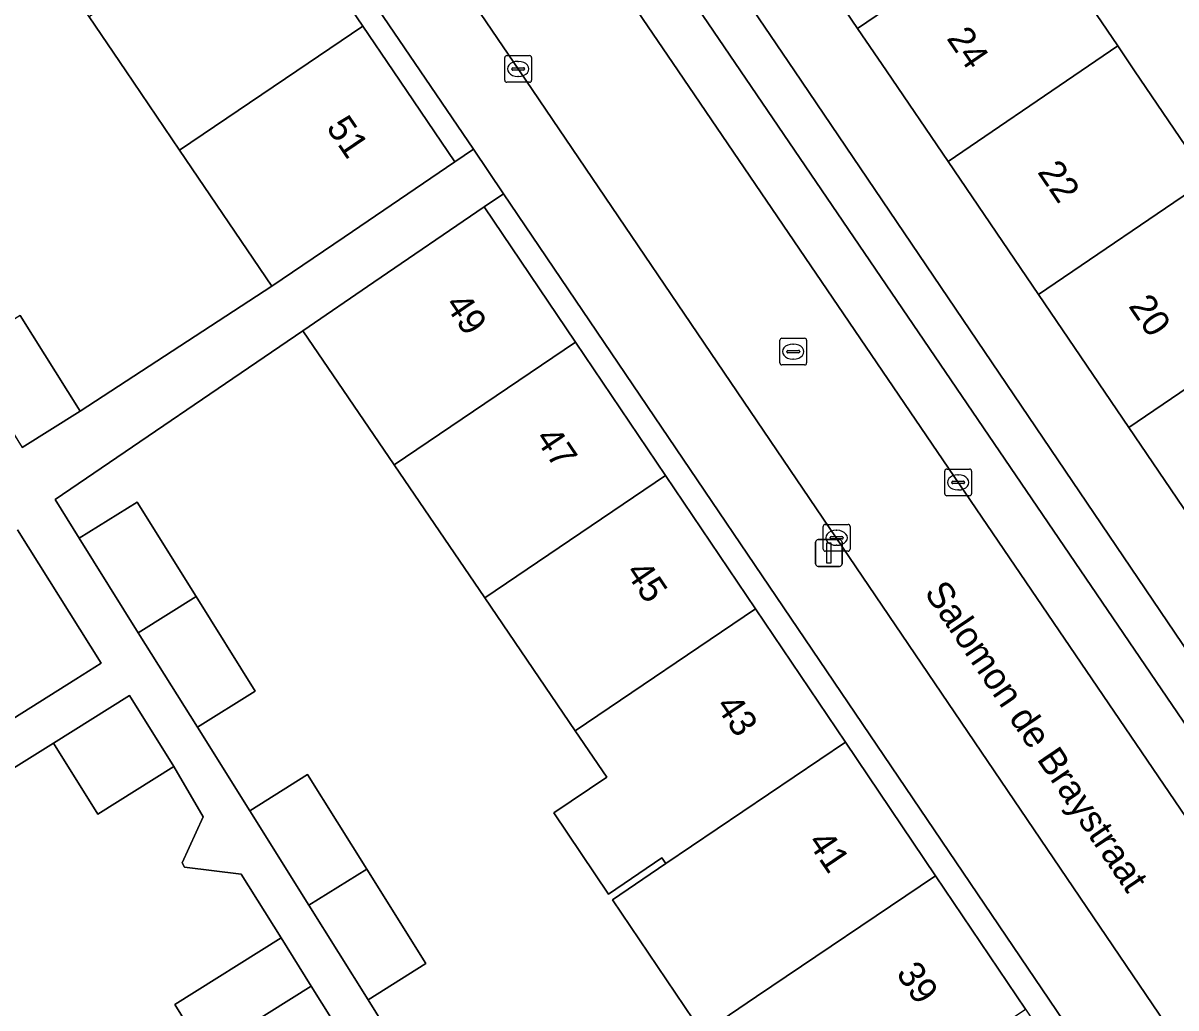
# Model space of a CAD drawing. Extents: x 159664 to 160323, y 385312 to 386115.
# Drawn here: x 159997.86 to 160040.95, y 385964.99 to 386001.78 of the extents above; entities that cross this region are included whole.
import ezdxf

# ---------------------------------------------------------------- set-up
doc = ezdxf.new("R2010")
doc.units = 0
for name, color, linetype in [('IMGEO_Erf', 7, 'Continuous'), ('IMGEO_Kolk', 7, 'Continuous'), ('IMGEO_Lichtmast', 7, 'Continuous'), ('IMGEO_Openbare_ruimte_label', 7, 'Continuous'), ('IMGEO_Pand', 7, 'Continuous'), ('IMGEO_Pand_nummerreeks', 7, 'Continuous'), ('IMGEO_Parkeervlak_open', 7, 'Continuous'), ('IMGEO_Rijbaan_lokaal_open', 7, 'Continuous'), ('IMGEO_Rioolput', 7, 'Continuous'), ('IMGEO_Voetpad_open', 7, 'Continuous')]:
    doc.layers.add(name, color=color, linetype=linetype)

msp = doc.modelspace()

# ---------------------------------------------------------------- linework, layer by layer
at = {"layer": 'IMGEO_Erf'}
for points in [[(160022.297, 386033.623), (160022.457, 386033.373), (160020.607, 386031.976), (160020.277, 386032.137), (160018.415, 386030.873), (160020.192, 386028.26), (160021.421, 386029.095), (160023.107, 386026.615), (160021.878, 386025.779), (160025.257, 386020.808), (160027.407, 386022.27), (160030.786, 386017.3), (160034.165, 386012.33), (160032.015, 386010.868), (160035.393, 386005.899), (160038.772, 386000.928), (160039.403, 386000), (160042.151, 385995.958)], [(159997.756, 385990.861), (159999.99, 385987.286), (160007.158, 385991.953), (160003.706, 385997.039), (160001.696, 386000), (160000.33, 386002.012), (160000, 386002.498), (159996.955, 386006.984)], [(160023.247, 385964.053), (160019.884, 385969.035), (160021.883, 385970.384), (160021.738, 385970.596), (160019.74, 385969.248), (160017.695, 385972.277), (160019.679, 385973.616), (160018.497, 385975.35), (160015.112, 385980.315), (160011.726, 385985.28), (160008.309, 385990.292), (159999.055, 385983.981), (159999.957, 385982.539), (160002.119, 385983.892), (160004.327, 385980.362), (160006.536, 385976.832), (160004.374, 385975.48), (160006.331, 385972.357), (160008.492, 385973.711), (160010.704, 385970.183), (160012.916, 385966.656), (160010.756, 385965.301), (160012.706, 385962.171)], [(159983.333, 385966.903), (159999.836, 385977.277), (160000.776, 385977.867), (159997.649, 385982.853)], [(160004.654, 385963.317), (160003.525, 385965.124), (160007.502, 385967.611), (160006.012, 385969.995), (160003.888, 385970.254), (160003.803, 385970.42), (160004.593, 385972.135), (160003.496, 385974.016), (160000.652, 385972.238), (159998.995, 385974.89), (159987.5, 385967.716)]]:
    msp.add_lwpolyline(points, dxfattribs=at)
for points in [[(159990.855, 386032.064), (159990.22, 386031.631), (159993.681, 386026.533), (159997.056, 386021.56), (160000, 386017.224), (160000.432, 386016.588), (160003.807, 386011.616), (160007.182, 386006.644), (160010.558, 386001.671), (160011.692, 386000), (160014.001, 385996.599), (160014.692, 385997.067), (160012.705, 386000), (160000, 386018.644)], [(160025.672, 386006.556), (160022.293, 386011.526), (160018.914, 386016.496), (160015.536, 386021.466), (160012.072, 386026.561), (160009.746, 386024.944), (160026.687, 386000), (160043.632, 385974.981), (160046.029, 385976.611), (160042.566, 385981.705), (160039.187, 385986.675), (160035.809, 385991.645), (160032.43, 385996.616), (160030.129, 386000), (160029.051, 386001.586)], [(160015.814, 385995.41), (160015.093, 385994.918), (160018.509, 385989.859), (160021.871, 385984.878), (160025.234, 385979.897), (160028.596, 385974.916), (160031.959, 385969.934), (160035.322, 385964.953), (160038.685, 385959.972), (160042.048, 385954.991), (160045.41, 385950.01), (160048.826, 385944.95), (160049.629, 385945.494)]]:
    msp.add_lwpolyline(points, close=True, dxfattribs=at)
at = {"layer": 'IMGEO_Kolk'}
for p, q in [((160015.862, 385999.645), (160015.862, 386000.497)), ((160015.937, 386000.571), (160016.789, 386000.571)), ((160016.863, 386000.497), (160016.863, 385999.645)), ((160016.121, 386000.065), (160016.121, 386000.077)), ((160016.559, 386000.028), (160016.161, 386000.028)), ((160016.164, 386000.114), (160016.562, 386000.114)), ((160016.35, 386000.351), (160016.375, 386000.351)), ((160016.605, 386000.077), (160016.605, 386000.065)), ((160016.789, 385999.571), (160015.937, 385999.571)), ((160016.373, 385999.791), (160016.348, 385999.791)), ((160032.307, 385984.198), (160032.307, 385985.05)), ((160032.382, 385985.124), (160033.234, 385985.124)), ((160032.795, 385984.904), (160032.82, 385984.904)), ((160033.308, 385985.05), (160033.308, 385984.198)), ((160032.566, 385984.618), (160032.566, 385984.63)), ((160033.004, 385984.581), (160032.606, 385984.581)), ((160032.609, 385984.667), (160033.007, 385984.667)), ((160033.05, 385984.63), (160033.05, 385984.618)), ((160033.234, 385984.124), (160032.382, 385984.124)), ((160032.818, 385984.344), (160032.793, 385984.344)), ((160027.764, 385982.13), (160027.764, 385982.982)), ((160027.839, 385983.056), (160028.691, 385983.056)), ((160028.252, 385982.836), (160028.277, 385982.836)), ((160028.765, 385982.982), (160028.765, 385982.13)), ((160028.023, 385982.55), (160028.023, 385982.562)), ((160028.461, 385982.513), (160028.063, 385982.513)), ((160028.066, 385982.599), (160028.464, 385982.599)), ((160028.507, 385982.562), (160028.507, 385982.55)), ((160028.691, 385982.056), (160027.839, 385982.056)), ((160028.275, 385982.276), (160028.25, 385982.276))]:
    msp.add_line(p, q, dxfattribs=at)
for points in [[(160015.862, 385999.645), (160015.862, 386000.497)], [(160015.937, 386000.571), (160016.789, 386000.571)], [(160016.863, 386000.497), (160016.863, 385999.645)], [(160016.789, 385999.571), (160015.937, 385999.571)], [(160032.307, 385984.198), (160032.307, 385985.05)], [(160032.382, 385985.124), (160033.234, 385985.124)], [(160033.308, 385985.05), (160033.308, 385984.198)], [(160033.234, 385984.124), (160032.382, 385984.124)], [(160027.764, 385982.13), (160027.764, 385982.982)], [(160027.839, 385983.056), (160028.691, 385983.056)], [(160028.765, 385982.982), (160028.765, 385982.13)], [(160028.691, 385982.056), (160027.839, 385982.056)]]:
    msp.add_lwpolyline(points, dxfattribs=at)
for centre, radius, start, end in [((160015.939, 386000.495), 0.0765, 91.552, 178.448), ((160015.939, 386000.495), 0.0765, 91.552, 178.448), ((160016.787, 386000.495), 0.0765, 1.552, 88.448), ((160016.787, 386000.495), 0.0765, 1.552, 88.448), ((160016.161, 386000.074), 0.0403, 85.8775, 175.7526), ((160016.158, 386000.064), 0.0366, 178.938, 274.7102), ((160016.562, 386000.071), 0.043, 264.8664, 352.4533), ((160016.566, 386000.076), 0.0386, 1.7309, 96.639), ((160015.939, 385999.647), 0.0765, 181.552, 268.448), ((160015.939, 385999.647), 0.0765, 181.552, 268.448), ((160016.787, 385999.647), 0.0765, 271.552, 358.448), ((160016.787, 385999.647), 0.0765, 271.552, 358.448), ((160032.384, 385985.048), 0.0765, 91.552, 178.448), ((160032.384, 385985.048), 0.0765, 91.552, 178.448), ((160033.232, 385985.048), 0.0765, 1.552, 88.448), ((160033.232, 385985.048), 0.0765, 1.552, 88.448), ((160032.606, 385984.627), 0.0403, 85.8775, 175.7526), ((160032.603, 385984.617), 0.0366, 178.938, 274.7102), ((160033.007, 385984.624), 0.043, 264.8664, 352.4533), ((160033.011, 385984.629), 0.0386, 1.7309, 96.639), ((160032.384, 385984.2), 0.0765, 181.552, 268.448), ((160032.384, 385984.2), 0.0765, 181.552, 268.448), ((160033.232, 385984.2), 0.0765, 271.552, 358.448), ((160033.232, 385984.2), 0.0765, 271.552, 358.448), ((160027.841, 385982.98), 0.0765, 91.552, 178.448), ((160027.841, 385982.98), 0.0765, 91.552, 178.448), ((160028.689, 385982.98), 0.0765, 1.552, 88.448), ((160028.689, 385982.98), 0.0765, 1.552, 88.448), ((160028.063, 385982.559), 0.0403, 85.8775, 175.7526), ((160028.06, 385982.549), 0.0366, 178.938, 274.7102), ((160028.464, 385982.556), 0.043, 264.8664, 352.4533), ((160028.468, 385982.561), 0.0386, 1.7309, 96.639), ((160027.841, 385982.132), 0.0765, 181.552, 268.448), ((160027.841, 385982.132), 0.0765, 181.552, 268.448), ((160028.689, 385982.132), 0.0765, 271.552, 358.448), ((160028.689, 385982.132), 0.0765, 271.552, 358.448)]:
    msp.add_arc(centre, radius, start, end, dxfattribs=at)
for centre, major_axis, ratio, start_param, end_param in [((160016.349, 386000.071), (-0.387, 0.002), 0.722429, 4.712389, 7.853982), ((160016.374, 386000.071), (-0.39, 0.002), 0.717154, 1.570796, 4.712389), ((160032.794, 385984.624), (-0.387, 0.002), 0.722429, 4.712389, 7.853982), ((160032.819, 385984.624), (-0.39, 0.002), 0.717154, 1.570796, 4.712389), ((160028.251, 385982.556), (-0.387, 0.002), 0.722429, 4.712389, 7.853982), ((160028.276, 385982.556), (-0.39, 0.002), 0.717154, 1.570796, 4.712389)]:
    msp.add_ellipse(centre, major_axis=major_axis, ratio=ratio, start_param=start_param, end_param=end_param, dxfattribs=at)
at = {"layer": 'IMGEO_Lichtmast'}
for p, q in [((160027.48, 385981.587), (160027.48, 385982.387)), ((160027.48, 385982.387), (160027.48, 385981.587)), ((160027.58, 385982.487), (160028.37, 385982.487)), ((160028.37, 385982.487), (160027.58, 385982.487)), ((160028.47, 385982.387), (160028.47, 385981.587)), ((160028.47, 385981.587), (160028.47, 385982.387)), ((160028.37, 385981.487), (160027.58, 385981.487)), ((160027.58, 385981.487), (160028.37, 385981.487))]:
    msp.add_line(p, q, dxfattribs=at)
msp.add_lwpolyline([(160027.9, 385982.362), (160028.05, 385982.362), (160028.05, 385981.612), (160027.9, 385981.612), (160027.9, 385982.362)], dxfattribs=at)
for centre, start, end in [((160027.58, 385982.387), 90, 180), ((160027.58, 385982.387), 90, 180), ((160028.37, 385982.387), 0, 90), ((160028.37, 385982.387), 360, 90), ((160027.58, 385981.587), 180, 270), ((160027.58, 385981.587), 180, 270), ((160028.37, 385981.587), 270, 0), ((160028.37, 385981.587), 270, 0)]:
    msp.add_arc(centre, 0.1, start, end, dxfattribs=at)
at = {"layer": 'IMGEO_Pand'}
for points in [[(160025.672, 386006.556), (160029.051, 386001.586), (160035.393, 386005.899), (160032.015, 386010.868)], [(160010.558, 386001.671), (160007.182, 386006.644), (160000.33, 386002.012), (160001.696, 386000), (160003.706, 385997.039), (160008.085, 386000)], [(160038.772, 386000.928), (160035.393, 386005.899), (160029.051, 386001.586), (160030.129, 386000), (160032.43, 385996.616), (160037.407, 386000)], [(160008.085, 386000), (160003.706, 385997.039), (160007.158, 385991.953), (160009.865, 385993.791), (160014.001, 385996.599), (160011.692, 386000), (160010.558, 386001.671)], [(160037.407, 386000), (160032.43, 385996.616), (160035.809, 385991.645), (160042.151, 385995.958), (160039.403, 386000), (160038.772, 386000.928)], [(160048.279, 385992.857), (160044.899, 385997.827), (160042.151, 385995.958), (160035.809, 385991.645), (160039.187, 385986.675), (160045.53, 385990.988)], [(160018.509, 385989.859), (160015.093, 385994.918), (160010.963, 385992.102), (160008.309, 385990.292), (160011.726, 385985.28)], [(160048.279, 385992.857), (160045.53, 385990.988), (160039.187, 385986.675), (160042.566, 385981.705), (160048.909, 385986.018), (160051.874, 385988.034), (160048.495, 385993.004)], [(159999.99, 385987.286), (159997.756, 385990.861), (159995.593, 385989.509), (159997.828, 385985.934)], [(160011.726, 385985.28), (160015.112, 385980.315), (160021.871, 385984.878), (160018.509, 385989.859)], [(160025.234, 385979.897), (160021.871, 385984.878), (160015.112, 385980.315), (160018.497, 385975.35)], [(160004.327, 385980.362), (160002.119, 385983.892), (159999.957, 385982.539), (160002.166, 385979.01)], [(160002.166, 385979.01), (160004.374, 385975.48), (160006.536, 385976.832), (160004.327, 385980.362)], [(160025.234, 385979.897), (160018.497, 385975.35), (160019.679, 385973.616), (160017.695, 385972.277), (160019.74, 385969.248), (160021.738, 385970.596), (160021.883, 385970.384), (160028.596, 385974.916)], [(160003.496, 385974.016), (160001.839, 385976.668), (159998.995, 385974.89), (160000.652, 385972.238)], [(160025.269, 385965.418), (160031.959, 385969.934), (160028.596, 385974.916), (160021.883, 385970.384), (160019.884, 385969.035), (160023.247, 385964.053)], [(160010.704, 385970.183), (160008.492, 385973.711), (160006.331, 385972.357), (160008.543, 385968.829)], [(160008.543, 385968.829), (160010.756, 385965.301), (160012.916, 385966.656), (160010.704, 385970.183)], [(160031.959, 385969.934), (160025.269, 385965.418), (160023.247, 385964.053), (160026.61, 385959.071), (160028.655, 385960.452), (160035.322, 385964.953)], [(160008.631, 385965.804), (160007.502, 385967.611), (160003.525, 385965.124), (160004.654, 385963.317)], [(160004.654, 385963.317), (160005.784, 385961.51), (160009.761, 385963.997), (160008.631, 385965.804)]]:
    msp.add_lwpolyline(points, close=True, dxfattribs=at)
at = {"layer": 'IMGEO_Parkeervlak_open'}
msp.add_lwpolyline([(160064.211, 385938.441), (160065.87, 385939.508), (160060.979, 385946.691), (160024.678, 386000), (160018.832, 386008.584), (160015.58, 386013.323), (160014, 386012.221), (160017.194, 386007.556), (160022.338, 386000), (160059.464, 385945.467)], close=True, dxfattribs=at)
at = {"layer": 'IMGEO_Rijbaan_lokaal_open'}
msp.add_lwpolyline([(160064.211, 385938.441), (160059.464, 385945.467), (160022.338, 386000), (160017.194, 386007.556), (160014, 386012.221), (160010, 386009.433), (160016.412, 386000), (160051.154, 385948.787), (160059.997, 385935.686)], close=True, dxfattribs=at)
at = {"layer": 'IMGEO_Rioolput'}
for p, q in [((160026.142, 385989.086), (160026.142, 385989.938)), ((160026.217, 385990.012), (160027.069, 385990.012)), ((160026.63, 385989.792), (160026.655, 385989.792)), ((160027.143, 385989.938), (160027.143, 385989.086)), ((160026.401, 385989.506), (160026.401, 385989.518)), ((160026.839, 385989.469), (160026.441, 385989.469)), ((160026.444, 385989.555), (160026.842, 385989.555)), ((160026.653, 385989.232), (160026.628, 385989.232)), ((160026.885, 385989.518), (160026.885, 385989.506)), ((160027.069, 385989.012), (160026.217, 385989.012))]:
    msp.add_line(p, q, dxfattribs=at)
for points in [[(160026.142, 385989.086), (160026.142, 385989.938)], [(160026.217, 385990.012), (160027.069, 385990.012)], [(160027.143, 385989.938), (160027.143, 385989.086)], [(160027.069, 385989.012), (160026.217, 385989.012)]]:
    msp.add_lwpolyline(points, dxfattribs=at)
for centre, radius, start, end in [((160026.219, 385989.936), 0.0765, 91.552, 178.448), ((160026.219, 385989.936), 0.0765, 91.552, 178.448), ((160027.067, 385989.936), 0.0765, 1.552, 88.448), ((160027.067, 385989.936), 0.0765, 1.552, 88.448), ((160026.441, 385989.515), 0.0403, 85.8775, 175.7526), ((160026.438, 385989.505), 0.0366, 178.938, 274.7102), ((160026.842, 385989.512), 0.043, 264.8664, 352.4533), ((160026.846, 385989.517), 0.0386, 1.7309, 96.639), ((160026.219, 385989.088), 0.0765, 181.552, 268.448), ((160026.219, 385989.088), 0.0765, 181.552, 268.448), ((160027.067, 385989.088), 0.0765, 271.552, 358.448), ((160027.067, 385989.088), 0.0765, 271.552, 358.448)]:
    msp.add_arc(centre, radius, start, end, dxfattribs=at)
for centre, major_axis, ratio, start_param, end_param in [((160026.629, 385989.512), (-0.387, 0.002), 0.722429, 4.712389, 7.853982), ((160026.654, 385989.512), (-0.39, 0.002), 0.717154, 1.570796, 4.712389)]:
    msp.add_ellipse(centre, major_axis=major_axis, ratio=ratio, start_param=start_param, end_param=end_param, dxfattribs=at)
at = {"layer": 'IMGEO_Voetpad_open'}
for points in [[(160003.096, 386030.288), (160000.172, 386034.211), (160000, 386034.437), (159996.585, 386038.952), (159993.737, 386036.877), (159989.606, 386033.897), (159990.855, 386032.064), (160000, 386018.644), (160012.705, 386000), (160014.692, 385997.067), (160015.814, 385995.41), (160049.629, 385945.494), (160050.759, 385943.825), (160071.141, 385913.737), (160067.916, 385911.581), (160069.413, 385909.399), (160091.367, 385923.112)], [(160043.632, 385974.981), (160026.687, 386000), (160009.746, 386024.944)], [(160066.572, 385925.952), (160066.209, 385926.467), (160063.581, 385930.367), (160061.597, 385933.316), (160059.997, 385935.686), (160051.154, 385948.787), (160016.412, 386000), (160010, 386009.433), (160008.538, 386011.585), (160003.923, 386018.375)], [(160018.832, 386008.584), (160024.678, 386000), (160060.979, 385946.691)], [(160012.706, 385962.171), (160010.756, 385965.301), (160008.543, 385968.829), (160006.331, 385972.357), (160004.374, 385975.48), (160002.166, 385979.01), (159999.957, 385982.539), (159999.055, 385983.981), (160008.309, 385990.292), (160010.963, 385992.102), (160015.093, 385994.918), (160015.814, 385995.41), (160014.692, 385997.067), (160014.001, 385996.599), (160009.865, 385993.791), (160007.158, 385991.953), (159999.99, 385987.286), (159997.828, 385985.934)], [(159997.649, 385982.853), (160000.776, 385977.867), (159999.836, 385977.277), (159983.333, 385966.903)], [(159987.5, 385967.716), (159998.995, 385974.89), (160001.839, 385976.668), (160003.496, 385974.016), (160004.593, 385972.135), (160003.803, 385970.42), (160003.888, 385970.254), (160006.012, 385969.995), (160007.502, 385967.611), (160008.631, 385965.804), (160009.761, 385963.997)]]:
    msp.add_lwpolyline(points, dxfattribs=at)

# ---------------------------------------------------------------- texts
at = {"layer": 'IMGEO_Openbare_ruimte_label'}
msp.add_text('Salomon de Braystraat', height=1, rotation=304.0716, dxfattribs=at).set_placement((160031.517, 385980.508))
at = {"layer": 'IMGEO_Pand_nummerreeks'}
for s, rotation, p in [('24', 304.2086, (160032.352, 386001.211)), ('51', 304.1733, (160009.165, 385997.882)), ('22', 304.2081, (160035.747, 385996.217)), ('49', 304.023, (160013.598, 385991.269)), ('20', 304.2054, (160039.15, 385991.211)), ('47', 304.023, (160016.971, 385986.272)), ('45', 304.023, (160020.345, 385981.275)), ('43', 304.022, (160023.718, 385976.279)), ('41', 304.023, (160027.155, 385971.189)), ('39', 304.022, (160030.465, 385966.285))]:
    msp.add_text(s, height=1, rotation=rotation, dxfattribs=at).set_placement(p)

doc.saveas('drawing.dxf')
